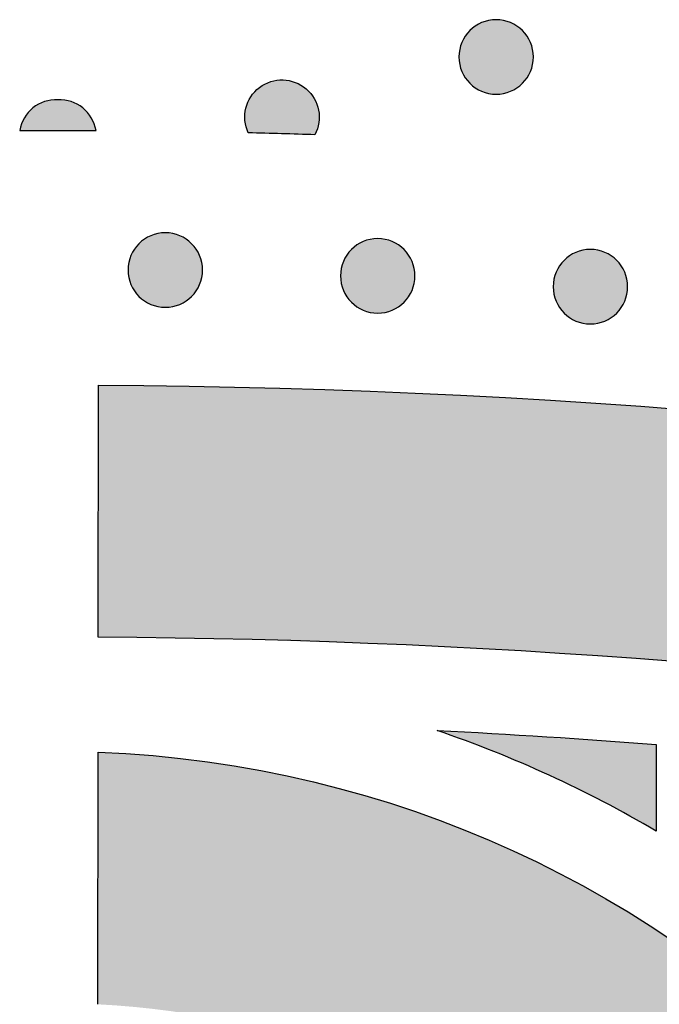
# Model space of a CAD drawing. Header units: millimetres. Extents: x -3873 to -97, y 912 to 4165.
# Tile 363 of 725: x -3330 to -3300, y 1816 to 1863. Entities that reach past the tile are written whole.
import ezdxf

# ---------------------------------------------------------------- set-up
doc = ezdxf.new("R2010")
doc.units = ezdxf.units.MM
doc.layers.add('pattern', color=7, linetype='Continuous', true_color=0x000000)

msp = doc.modelspace()

# ---------------------------------------------------------------- hatches: boundary and pattern name
at = {"layer": 'pattern'}
for points in [[(-3308.576, 1862.622), (-3308.548, 1862.649), (-3308.519, 1862.676), (-3308.489, 1862.703), (-3308.458, 1862.729), (-3308.427, 1862.755), (-3308.394, 1862.78), (-3308.361, 1862.805), (-3308.327, 1862.829), (-3308.292, 1862.852), (-3308.256, 1862.875), (-3308.22, 1862.897), (-3308.182, 1862.918), (-3308.144, 1862.938), (-3308.106, 1862.958), (-3308.066, 1862.977), (-3308.026, 1862.995), (-3307.985, 1863.012), (-3307.944, 1863.028), (-3307.902, 1863.043), (-3307.859, 1863.057), (-3307.816, 1863.07), (-3307.773, 1863.082), (-3307.729, 1863.093), (-3307.685, 1863.103), (-3307.64, 1863.111), (-3307.595, 1863.119), (-3307.55, 1863.125), (-3307.504, 1863.131), (-3307.459, 1863.135), (-3307.413, 1863.138), (-3307.367, 1863.139), (-3307.321, 1863.14), (-3307.275, 1863.139), (-3307.229, 1863.138), (-3307.184, 1863.135), (-3307.138, 1863.13), (-3307.092, 1863.125), (-3307.047, 1863.118), (-3307.002, 1863.111), (-3306.958, 1863.102), (-3306.913, 1863.092), (-3306.869, 1863.081), (-3306.826, 1863.069), (-3306.783, 1863.056), (-3306.741, 1863.042), (-3306.699, 1863.027), (-3306.657, 1863.01), (-3306.617, 1862.993), (-3306.577, 1862.975), (-3306.537, 1862.957), (-3306.498, 1862.937), (-3306.46, 1862.916), (-3306.423, 1862.895), (-3306.387, 1862.873), (-3306.351, 1862.85), (-3306.316, 1862.827), (-3306.282, 1862.803), (-3306.249, 1862.778), (-3306.216, 1862.753), (-3306.185, 1862.727), (-3306.154, 1862.701), (-3306.124, 1862.674), (-3306.095, 1862.647), (-3306.067, 1862.619), (-3306.04, 1862.591), (-3306.012, 1862.562), (-3305.986, 1862.532), (-3305.959, 1862.501), (-3305.934, 1862.47), (-3305.909, 1862.437), (-3305.884, 1862.404), (-3305.86, 1862.37), (-3305.837, 1862.335), (-3305.814, 1862.299), (-3305.792, 1862.262), (-3305.771, 1862.225), (-3305.75, 1862.187), (-3305.731, 1862.148), (-3305.712, 1862.109), (-3305.694, 1862.069), (-3305.677, 1862.028), (-3305.661, 1861.987), (-3305.646, 1861.945), (-3305.632, 1861.902), (-3305.619, 1861.859), (-3305.607, 1861.816), (-3305.596, 1861.772), (-3305.586, 1861.728), (-3305.577, 1861.683), (-3305.57, 1861.638), (-3305.563, 1861.593), (-3305.558, 1861.547), (-3305.554, 1861.502), (-3305.551, 1861.456), (-3305.549, 1861.41), (-3305.549, 1861.364), (-3305.549, 1861.318), (-3305.551, 1861.272), (-3305.554, 1861.226), (-3305.558, 1861.181), (-3305.564, 1861.135), (-3305.57, 1861.09), (-3305.578, 1861.045), (-3305.587, 1861), (-3305.596, 1860.956), (-3305.607, 1860.912), (-3305.62, 1860.869), (-3305.633, 1860.826), (-3305.647, 1860.783), (-3305.662, 1860.741), (-3305.678, 1860.7), (-3305.695, 1860.659), (-3305.713, 1860.619), (-3305.732, 1860.58), (-3305.752, 1860.541), (-3305.772, 1860.503), (-3305.794, 1860.466), (-3305.816, 1860.43), (-3305.838, 1860.394), (-3305.862, 1860.359), (-3305.886, 1860.325), (-3305.911, 1860.292), (-3305.936, 1860.259), (-3305.962, 1860.228), (-3305.988, 1860.197), (-3306.015, 1860.167), (-3306.042, 1860.138), (-3306.069, 1860.11), (-3306.098, 1860.082), (-3306.127, 1860.055), (-3306.157, 1860.029), (-3306.187, 1860.002), (-3306.219, 1859.977), (-3306.251, 1859.951), (-3306.285, 1859.927), (-3306.319, 1859.903), (-3306.354, 1859.879), (-3306.39, 1859.857), (-3306.426, 1859.835), (-3306.463, 1859.813), (-3306.501, 1859.793), (-3306.54, 1859.773), (-3306.58, 1859.755), (-3306.62, 1859.737), (-3306.66, 1859.72), (-3306.702, 1859.704), (-3306.744, 1859.689), (-3306.786, 1859.674), (-3306.829, 1859.661), (-3306.873, 1859.649), (-3306.917, 1859.639), (-3306.961, 1859.629), (-3307.006, 1859.62), (-3307.051, 1859.612), (-3307.096, 1859.606), (-3307.141, 1859.601), (-3307.187, 1859.597), (-3307.233, 1859.594), (-3307.279, 1859.592), (-3307.325, 1859.591), (-3307.37, 1859.592), (-3307.416, 1859.594), (-3307.462, 1859.597), (-3307.508, 1859.601), (-3307.553, 1859.606), (-3307.598, 1859.613), (-3307.643, 1859.621), (-3307.688, 1859.629), (-3307.732, 1859.639), (-3307.776, 1859.65), (-3307.82, 1859.662), (-3307.863, 1859.676), (-3307.905, 1859.69), (-3307.947, 1859.705), (-3307.988, 1859.721), (-3308.029, 1859.738), (-3308.069, 1859.756), (-3308.109, 1859.775), (-3308.147, 1859.795), (-3308.185, 1859.815), (-3308.223, 1859.836), (-3308.259, 1859.858), (-3308.295, 1859.881), (-3308.33, 1859.905), (-3308.364, 1859.929), (-3308.397, 1859.953), (-3308.429, 1859.979), (-3308.461, 1860.004), (-3308.492, 1860.031), (-3308.522, 1860.058), (-3308.551, 1860.085), (-3308.579, 1860.112), (-3308.606, 1860.14), (-3308.633, 1860.17), (-3308.66, 1860.199), (-3308.686, 1860.23), (-3308.712, 1860.262), (-3308.737, 1860.294), (-3308.762, 1860.328), (-3308.786, 1860.362), (-3308.809, 1860.397), (-3308.832, 1860.432), (-3308.854, 1860.469), (-3308.875, 1860.506), (-3308.896, 1860.544), (-3308.915, 1860.583), (-3308.934, 1860.622), (-3308.952, 1860.663), (-3308.969, 1860.703), (-3308.985, 1860.745), (-3309, 1860.787), (-3309.014, 1860.829), (-3309.027, 1860.872), (-3309.039, 1860.916), (-3309.05, 1860.959), (-3309.06, 1861.004), (-3309.069, 1861.048), (-3309.076, 1861.093), (-3309.083, 1861.139), (-3309.088, 1861.184), (-3309.092, 1861.23), (-3309.095, 1861.276), (-3309.097, 1861.321), (-3309.097, 1861.367), (-3309.097, 1861.413), (-3309.095, 1861.459), (-3309.092, 1861.505), (-3309.087, 1861.551), (-3309.082, 1861.596), (-3309.076, 1861.641), (-3309.068, 1861.686), (-3309.059, 1861.731), (-3309.049, 1861.775), (-3309.038, 1861.819), (-3309.026, 1861.863), (-3309.013, 1861.906), (-3308.999, 1861.948), (-3308.984, 1861.99), (-3308.968, 1862.031), (-3308.951, 1862.072), (-3308.933, 1862.112), (-3308.914, 1862.151), (-3308.894, 1862.19), (-3308.873, 1862.228), (-3308.852, 1862.265), (-3308.83, 1862.302), (-3308.807, 1862.338), (-3308.784, 1862.372), (-3308.76, 1862.407), (-3308.735, 1862.44), (-3308.71, 1862.472), (-3308.684, 1862.504), (-3308.658, 1862.535), (-3308.631, 1862.564), (-3308.604, 1862.593)], [(-3319.136, 1857.75), (-3319.158, 1857.8), (-3319.179, 1857.85), (-3319.198, 1857.902), (-3319.216, 1857.954), (-3319.232, 1858.008), (-3319.247, 1858.062), (-3319.26, 1858.116), (-3319.271, 1858.172), (-3319.281, 1858.228), (-3319.288, 1858.284), (-3319.294, 1858.341), (-3319.299, 1858.398), (-3319.301, 1858.456), (-3319.301, 1858.513), (-3319.3, 1858.571), (-3319.297, 1858.628), (-3319.291, 1858.686), (-3319.284, 1858.743), (-3319.275, 1858.8), (-3319.265, 1858.856), (-3319.252, 1858.912), (-3319.238, 1858.967), (-3319.222, 1859.022), (-3319.204, 1859.076), (-3319.185, 1859.129), (-3319.164, 1859.182), (-3319.142, 1859.233), (-3319.118, 1859.283), (-3319.093, 1859.332), (-3319.066, 1859.381), (-3319.038, 1859.427), (-3319.009, 1859.473), (-3318.979, 1859.518), (-3318.947, 1859.562), (-3318.913, 1859.606), (-3318.878, 1859.648), (-3318.841, 1859.69), (-3318.803, 1859.731), (-3318.763, 1859.771), (-3318.722, 1859.81), (-3318.679, 1859.847), (-3318.635, 1859.883), (-3318.59, 1859.918), (-3318.543, 1859.952), (-3318.496, 1859.984), (-3318.447, 1860.015), (-3318.397, 1860.044), (-3318.347, 1860.071), (-3318.295, 1860.097), (-3318.243, 1860.121), (-3318.19, 1860.143), (-3318.136, 1860.164), (-3318.082, 1860.183), (-3318.028, 1860.2), (-3317.973, 1860.215), (-3317.917, 1860.228), (-3317.862, 1860.24), (-3317.807, 1860.25), (-3317.751, 1860.258), (-3317.696, 1860.264), (-3317.641, 1860.268), (-3317.586, 1860.271), (-3317.531, 1860.272), (-3317.477, 1860.271), (-3317.423, 1860.269), (-3317.368, 1860.265), (-3317.314, 1860.259), (-3317.259, 1860.252), (-3317.204, 1860.242), (-3317.149, 1860.231), (-3317.094, 1860.218), (-3317.04, 1860.204), (-3316.985, 1860.187), (-3316.931, 1860.169), (-3316.878, 1860.149), (-3316.825, 1860.127), (-3316.772, 1860.103), (-3316.721, 1860.078), (-3316.67, 1860.051), (-3316.62, 1860.023), (-3316.571, 1859.992), (-3316.523, 1859.96), (-3316.476, 1859.927), (-3316.43, 1859.892), (-3316.386, 1859.856), (-3316.343, 1859.819), (-3316.301, 1859.78), (-3316.26, 1859.74), (-3316.221, 1859.699), (-3316.184, 1859.657), (-3316.148, 1859.614), (-3316.114, 1859.57), (-3316.081, 1859.526), (-3316.05, 1859.48), (-3316.02, 1859.434), (-3315.992, 1859.388), (-3315.966, 1859.341), (-3315.941, 1859.292), (-3315.917, 1859.243), (-3315.894, 1859.192), (-3315.873, 1859.141), (-3315.854, 1859.088), (-3315.836, 1859.035), (-3315.82, 1858.981), (-3315.805, 1858.926), (-3315.792, 1858.87), (-3315.781, 1858.814), (-3315.772, 1858.758), (-3315.764, 1858.701), (-3315.759, 1858.643), (-3315.755, 1858.586), (-3315.753, 1858.528), (-3315.753, 1858.471), (-3315.755, 1858.413), (-3315.758, 1858.356), (-3315.764, 1858.298), (-3315.771, 1858.242), (-3315.78, 1858.185), (-3315.791, 1858.129), (-3315.804, 1858.074), (-3315.818, 1858.019), (-3315.834, 1857.965), (-3315.852, 1857.912), (-3315.871, 1857.86), (-3315.892, 1857.809), (-3315.914, 1857.758), (-3315.938, 1857.709), (-3315.963, 1857.661)], [(-3328.209, 1859.331), (-3328.246, 1859.332), (-3328.282, 1859.332), (-3328.32, 1859.332), (-3328.357, 1859.331), (-3328.395, 1859.329), (-3328.433, 1859.326), (-3328.471, 1859.322), (-3328.509, 1859.317), (-3328.547, 1859.312), (-3328.586, 1859.306), (-3328.624, 1859.299), (-3328.663, 1859.291), (-3328.702, 1859.282), (-3328.74, 1859.272), (-3328.779, 1859.261), (-3328.817, 1859.249), (-3328.856, 1859.236), (-3328.894, 1859.223), (-3328.932, 1859.208), (-3328.97, 1859.193), (-3329.007, 1859.177), (-3329.044, 1859.159), (-3329.081, 1859.141), (-3329.118, 1859.122), (-3329.154, 1859.102), (-3329.19, 1859.081), (-3329.225, 1859.06), (-3329.26, 1859.037), (-3329.295, 1859.014), (-3329.329, 1858.989), (-3329.362, 1858.964), (-3329.395, 1858.939), (-3329.427, 1858.912), (-3329.458, 1858.885), (-3329.489, 1858.857), (-3329.519, 1858.828), (-3329.549, 1858.799), (-3329.578, 1858.769), (-3329.606, 1858.738), (-3329.633, 1858.707), (-3329.659, 1858.675), (-3329.685, 1858.643), (-3329.709, 1858.61), (-3329.733, 1858.577), (-3329.756, 1858.543), (-3329.778, 1858.509), (-3329.8, 1858.474), (-3329.82, 1858.44), (-3329.84, 1858.404), (-3329.859, 1858.369), (-3329.876, 1858.334), (-3329.893, 1858.298), (-3329.909, 1858.262), (-3329.924, 1858.226), (-3329.939, 1858.189), (-3329.952, 1858.153), (-3329.965, 1858.116), (-3329.976, 1858.08), (-3329.987, 1858.044), (-3329.997, 1858.007), (-3330.006, 1857.971), (-3330.014, 1857.934), (-3330.022, 1857.898), (-3330.029, 1857.862), (-3328.21, 1857.867), (-3326.391, 1857.86), (-3326.397, 1857.897), (-3326.405, 1857.933), (-3326.413, 1857.969), (-3326.422, 1858.005), (-3326.432, 1858.042), (-3326.443, 1858.078), (-3326.454, 1858.115), (-3326.467, 1858.151), (-3326.48, 1858.188), (-3326.494, 1858.224), (-3326.509, 1858.26), (-3326.525, 1858.296), (-3326.542, 1858.332), (-3326.56, 1858.368), (-3326.579, 1858.403), (-3326.598, 1858.438), (-3326.619, 1858.473), (-3326.64, 1858.507), (-3326.662, 1858.541), (-3326.685, 1858.575), (-3326.709, 1858.608), (-3326.734, 1858.641), (-3326.759, 1858.674), (-3326.786, 1858.705), (-3326.813, 1858.737), (-3326.841, 1858.767), (-3326.869, 1858.797), (-3326.899, 1858.827), (-3326.929, 1858.856), (-3326.96, 1858.884), (-3326.991, 1858.911), (-3327.023, 1858.938), (-3327.056, 1858.963), (-3327.089, 1858.988), (-3327.123, 1859.013), (-3327.158, 1859.036), (-3327.193, 1859.059), (-3327.228, 1859.08), (-3327.264, 1859.101), (-3327.3, 1859.121), (-3327.337, 1859.14), (-3327.374, 1859.159), (-3327.411, 1859.176), (-3327.448, 1859.192), (-3327.486, 1859.208), (-3327.524, 1859.222), (-3327.562, 1859.236), (-3327.601, 1859.249), (-3327.639, 1859.26), (-3327.678, 1859.271), (-3327.716, 1859.281), (-3327.755, 1859.29), (-3327.793, 1859.298), (-3327.832, 1859.305), (-3327.87, 1859.312), (-3327.909, 1859.317), (-3327.947, 1859.322), (-3327.985, 1859.325), (-3328.023, 1859.328), (-3328.061, 1859.33), (-3328.098, 1859.332), (-3328.135, 1859.332), (-3328.172, 1859.332)], [(-3324.343, 1852.473), (-3324.314, 1852.5), (-3324.285, 1852.528), (-3324.255, 1852.554), (-3324.225, 1852.58), (-3324.193, 1852.606), (-3324.161, 1852.631), (-3324.127, 1852.656), (-3324.093, 1852.68), (-3324.058, 1852.703), (-3324.023, 1852.726), (-3323.986, 1852.748), (-3323.949, 1852.769), (-3323.911, 1852.79), (-3323.872, 1852.809), (-3323.832, 1852.828), (-3323.792, 1852.846), (-3323.752, 1852.863), (-3323.71, 1852.879), (-3323.668, 1852.894), (-3323.626, 1852.908), (-3323.583, 1852.921), (-3323.539, 1852.933), (-3323.495, 1852.944), (-3323.451, 1852.954), (-3323.406, 1852.963), (-3323.361, 1852.97), (-3323.316, 1852.977), (-3323.271, 1852.982), (-3323.225, 1852.986), (-3323.179, 1852.989), (-3323.133, 1852.991), (-3323.088, 1852.991), (-3323.042, 1852.991), (-3322.996, 1852.989), (-3322.95, 1852.986), (-3322.904, 1852.982), (-3322.859, 1852.976), (-3322.814, 1852.97), (-3322.769, 1852.962), (-3322.724, 1852.953), (-3322.68, 1852.943), (-3322.636, 1852.932), (-3322.592, 1852.92), (-3322.549, 1852.907), (-3322.507, 1852.893), (-3322.465, 1852.878), (-3322.424, 1852.862), (-3322.383, 1852.845), (-3322.343, 1852.827), (-3322.303, 1852.808), (-3322.265, 1852.788), (-3322.227, 1852.768), (-3322.19, 1852.746), (-3322.153, 1852.724), (-3322.117, 1852.702), (-3322.082, 1852.678), (-3322.048, 1852.654), (-3322.015, 1852.629), (-3321.983, 1852.604), (-3321.951, 1852.578), (-3321.92, 1852.552), (-3321.891, 1852.525), (-3321.862, 1852.498), (-3321.833, 1852.471), (-3321.806, 1852.442), (-3321.779, 1852.413), (-3321.752, 1852.383), (-3321.726, 1852.353), (-3321.7, 1852.321), (-3321.675, 1852.289), (-3321.65, 1852.255), (-3321.626, 1852.221), (-3321.603, 1852.186), (-3321.58, 1852.15), (-3321.558, 1852.114), (-3321.537, 1852.077), (-3321.517, 1852.039), (-3321.497, 1852), (-3321.478, 1851.96), (-3321.46, 1851.92), (-3321.443, 1851.879), (-3321.427, 1851.838), (-3321.412, 1851.796), (-3321.398, 1851.754), (-3321.385, 1851.711), (-3321.373, 1851.667), (-3321.362, 1851.623), (-3321.352, 1851.579), (-3321.344, 1851.534), (-3321.336, 1851.489), (-3321.329, 1851.444), (-3321.324, 1851.399), (-3321.32, 1851.353), (-3321.317, 1851.307), (-3321.315, 1851.261), (-3321.315, 1851.215), (-3321.316, 1851.169), (-3321.317, 1851.124), (-3321.32, 1851.078), (-3321.325, 1851.032), (-3321.33, 1850.987), (-3321.336, 1850.941), (-3321.344, 1850.897), (-3321.353, 1850.852), (-3321.363, 1850.808), (-3321.374, 1850.764), (-3321.386, 1850.72), (-3321.399, 1850.677), (-3321.413, 1850.635), (-3321.428, 1850.593), (-3321.444, 1850.552), (-3321.462, 1850.511), (-3321.48, 1850.471), (-3321.498, 1850.431), (-3321.518, 1850.393), (-3321.539, 1850.355), (-3321.56, 1850.317), (-3321.582, 1850.281), (-3321.605, 1850.245), (-3321.628, 1850.21), (-3321.652, 1850.176), (-3321.677, 1850.143), (-3321.702, 1850.111), (-3321.728, 1850.079), (-3321.754, 1850.048), (-3321.781, 1850.018), (-3321.808, 1849.989), (-3321.836, 1849.961), (-3321.864, 1849.934), (-3321.893, 1849.907), (-3321.923, 1849.88), (-3321.954, 1849.854), (-3321.985, 1849.828), (-3322.018, 1849.803), (-3322.051, 1849.778), (-3322.085, 1849.754), (-3322.12, 1849.731), (-3322.156, 1849.708), (-3322.192, 1849.686), (-3322.23, 1849.665), (-3322.268, 1849.644), (-3322.306, 1849.625), (-3322.346, 1849.606), (-3322.386, 1849.588), (-3322.427, 1849.571), (-3322.468, 1849.555), (-3322.51, 1849.54), (-3322.553, 1849.526), (-3322.596, 1849.513), (-3322.639, 1849.501), (-3322.683, 1849.49), (-3322.727, 1849.48), (-3322.772, 1849.471), (-3322.817, 1849.464), (-3322.862, 1849.457), (-3322.908, 1849.452), (-3322.953, 1849.448), (-3322.999, 1849.445), (-3323.045, 1849.443), (-3323.091, 1849.443), (-3323.137, 1849.443), (-3323.183, 1849.445), (-3323.228, 1849.448), (-3323.274, 1849.452), (-3323.32, 1849.458), (-3323.365, 1849.464), (-3323.41, 1849.472), (-3323.454, 1849.481), (-3323.499, 1849.491), (-3323.543, 1849.502), (-3323.586, 1849.514), (-3323.629, 1849.527), (-3323.672, 1849.541), (-3323.713, 1849.556), (-3323.755, 1849.572), (-3323.795, 1849.589), (-3323.836, 1849.607), (-3323.875, 1849.626), (-3323.914, 1849.646), (-3323.952, 1849.666), (-3323.989, 1849.688), (-3324.025, 1849.71), (-3324.061, 1849.733), (-3324.096, 1849.756), (-3324.13, 1849.78), (-3324.163, 1849.805), (-3324.196, 1849.83), (-3324.227, 1849.856), (-3324.258, 1849.882), (-3324.288, 1849.909), (-3324.317, 1849.936), (-3324.345, 1849.964), (-3324.373, 1849.992), (-3324.4, 1850.021), (-3324.426, 1850.051), (-3324.453, 1850.082), (-3324.478, 1850.113), (-3324.503, 1850.146), (-3324.528, 1850.179), (-3324.552, 1850.213), (-3324.576, 1850.248), (-3324.598, 1850.284), (-3324.62, 1850.32), (-3324.641, 1850.358), (-3324.662, 1850.396), (-3324.682, 1850.434), (-3324.7, 1850.474), (-3324.718, 1850.514), (-3324.735, 1850.555), (-3324.751, 1850.596), (-3324.766, 1850.638), (-3324.78, 1850.68), (-3324.793, 1850.723), (-3324.805, 1850.767), (-3324.816, 1850.811), (-3324.826, 1850.855), (-3324.835, 1850.9), (-3324.842, 1850.945), (-3324.849, 1850.99), (-3324.854, 1851.036), (-3324.858, 1851.081), (-3324.861, 1851.127), (-3324.863, 1851.173), (-3324.864, 1851.219), (-3324.863, 1851.265), (-3324.861, 1851.311), (-3324.858, 1851.356), (-3324.854, 1851.402), (-3324.848, 1851.447), (-3324.842, 1851.493), (-3324.834, 1851.538), (-3324.826, 1851.582), (-3324.816, 1851.627), (-3324.805, 1851.67), (-3324.793, 1851.714), (-3324.779, 1851.757), (-3324.765, 1851.799), (-3324.75, 1851.841), (-3324.734, 1851.883), (-3324.717, 1851.923), (-3324.699, 1851.963), (-3324.68, 1852.003), (-3324.66, 1852.042), (-3324.64, 1852.08), (-3324.618, 1852.117), (-3324.596, 1852.153), (-3324.574, 1852.189), (-3324.55, 1852.224), (-3324.526, 1852.258), (-3324.501, 1852.291), (-3324.476, 1852.324), (-3324.45, 1852.355), (-3324.424, 1852.386), (-3324.397, 1852.416), (-3324.37, 1852.445)], [(-3314.219, 1852.197), (-3314.191, 1852.224), (-3314.162, 1852.251), (-3314.132, 1852.278), (-3314.101, 1852.304), (-3314.07, 1852.33), (-3314.037, 1852.355), (-3314.004, 1852.38), (-3313.97, 1852.404), (-3313.935, 1852.427), (-3313.899, 1852.45), (-3313.863, 1852.472), (-3313.825, 1852.493), (-3313.787, 1852.514), (-3313.749, 1852.533), (-3313.709, 1852.552), (-3313.669, 1852.57), (-3313.628, 1852.587), (-3313.587, 1852.603), (-3313.545, 1852.618), (-3313.502, 1852.632), (-3313.459, 1852.645), (-3313.416, 1852.657), (-3313.372, 1852.668), (-3313.328, 1852.678), (-3313.283, 1852.687), (-3313.238, 1852.694), (-3313.193, 1852.701), (-3313.147, 1852.706), (-3313.102, 1852.71), (-3313.056, 1852.713), (-3313.01, 1852.715), (-3312.964, 1852.715), (-3312.918, 1852.715), (-3312.872, 1852.713), (-3312.827, 1852.71), (-3312.781, 1852.706), (-3312.735, 1852.7), (-3312.69, 1852.694), (-3312.645, 1852.686), (-3312.601, 1852.677), (-3312.556, 1852.667), (-3312.512, 1852.656), (-3312.469, 1852.644), (-3312.426, 1852.631), (-3312.384, 1852.617), (-3312.342, 1852.602), (-3312.3, 1852.586), (-3312.26, 1852.569), (-3312.22, 1852.551), (-3312.18, 1852.532), (-3312.141, 1852.512), (-3312.103, 1852.492), (-3312.066, 1852.47), (-3312.03, 1852.448), (-3311.994, 1852.425), (-3311.959, 1852.402), (-3311.925, 1852.378), (-3311.892, 1852.353), (-3311.859, 1852.328), (-3311.828, 1852.302), (-3311.797, 1852.276), (-3311.767, 1852.249), (-3311.738, 1852.222), (-3311.71, 1852.194), (-3311.683, 1852.166), (-3311.655, 1852.137), (-3311.629, 1852.107), (-3311.603, 1852.076), (-3311.577, 1852.045), (-3311.552, 1852.012), (-3311.527, 1851.979), (-3311.503, 1851.945), (-3311.48, 1851.91), (-3311.457, 1851.874), (-3311.435, 1851.838), (-3311.414, 1851.8), (-3311.393, 1851.762), (-3311.374, 1851.724), (-3311.355, 1851.684), (-3311.337, 1851.644), (-3311.32, 1851.603), (-3311.304, 1851.562), (-3311.289, 1851.52), (-3311.275, 1851.478), (-3311.262, 1851.435), (-3311.25, 1851.391), (-3311.239, 1851.347), (-3311.229, 1851.303), (-3311.22, 1851.258), (-3311.213, 1851.213), (-3311.206, 1851.168), (-3311.201, 1851.123), (-3311.197, 1851.077), (-3311.194, 1851.031), (-3311.192, 1850.985), (-3311.192, 1850.939), (-3311.192, 1850.893), (-3311.194, 1850.847), (-3311.197, 1850.802), (-3311.201, 1850.756), (-3311.207, 1850.711), (-3311.213, 1850.665), (-3311.221, 1850.62), (-3311.23, 1850.576), (-3311.239, 1850.531), (-3311.25, 1850.488), (-3311.263, 1850.444), (-3311.276, 1850.401), (-3311.29, 1850.359), (-3311.305, 1850.317), (-3311.321, 1850.275), (-3311.338, 1850.235), (-3311.356, 1850.195), (-3311.375, 1850.155), (-3311.395, 1850.117), (-3311.415, 1850.079), (-3311.437, 1850.041), (-3311.459, 1850.005), (-3311.481, 1849.969), (-3311.505, 1849.934), (-3311.529, 1849.9), (-3311.554, 1849.867), (-3311.579, 1849.834), (-3311.605, 1849.803), (-3311.631, 1849.772), (-3311.658, 1849.742), (-3311.685, 1849.713), (-3311.712, 1849.685), (-3311.741, 1849.658), (-3311.77, 1849.631), (-3311.8, 1849.604), (-3311.83, 1849.578), (-3311.862, 1849.552), (-3311.894, 1849.527), (-3311.928, 1849.502), (-3311.962, 1849.478), (-3311.997, 1849.455), (-3312.033, 1849.432), (-3312.069, 1849.41), (-3312.106, 1849.389), (-3312.144, 1849.368), (-3312.183, 1849.349), (-3312.223, 1849.33), (-3312.263, 1849.312), (-3312.303, 1849.295), (-3312.345, 1849.279), (-3312.387, 1849.264), (-3312.429, 1849.25), (-3312.472, 1849.237), (-3312.516, 1849.225), (-3312.56, 1849.214), (-3312.604, 1849.204), (-3312.649, 1849.195), (-3312.694, 1849.188), (-3312.739, 1849.181), (-3312.784, 1849.176), (-3312.83, 1849.172), (-3312.876, 1849.169), (-3312.922, 1849.167), (-3312.968, 1849.167), (-3313.013, 1849.167), (-3313.059, 1849.169), (-3313.105, 1849.172), (-3313.151, 1849.176), (-3313.196, 1849.182), (-3313.241, 1849.188), (-3313.286, 1849.196), (-3313.331, 1849.205), (-3313.375, 1849.215), (-3313.419, 1849.226), (-3313.463, 1849.238), (-3313.506, 1849.251), (-3313.548, 1849.265), (-3313.59, 1849.28), (-3313.631, 1849.296), (-3313.672, 1849.313), (-3313.712, 1849.331), (-3313.752, 1849.35), (-3313.79, 1849.37), (-3313.828, 1849.39), (-3313.866, 1849.412), (-3313.902, 1849.434), (-3313.938, 1849.457), (-3313.973, 1849.48), (-3314.007, 1849.504), (-3314.04, 1849.529), (-3314.072, 1849.554), (-3314.104, 1849.58), (-3314.135, 1849.606), (-3314.165, 1849.633), (-3314.194, 1849.66), (-3314.222, 1849.688), (-3314.249, 1849.716), (-3314.276, 1849.745), (-3314.303, 1849.775), (-3314.329, 1849.805), (-3314.355, 1849.837), (-3314.38, 1849.87), (-3314.405, 1849.903), (-3314.429, 1849.937), (-3314.452, 1849.972), (-3314.475, 1850.008), (-3314.497, 1850.044), (-3314.518, 1850.081), (-3314.539, 1850.12), (-3314.558, 1850.158), (-3314.577, 1850.198), (-3314.595, 1850.238), (-3314.612, 1850.279), (-3314.628, 1850.32), (-3314.643, 1850.362), (-3314.657, 1850.404), (-3314.67, 1850.447), (-3314.682, 1850.491), (-3314.693, 1850.535), (-3314.703, 1850.579), (-3314.712, 1850.624), (-3314.719, 1850.669), (-3314.726, 1850.714), (-3314.731, 1850.759), (-3314.735, 1850.805), (-3314.738, 1850.851), (-3314.74, 1850.897), (-3314.74, 1850.943), (-3314.74, 1850.989), (-3314.738, 1851.034), (-3314.735, 1851.08), (-3314.731, 1851.126), (-3314.725, 1851.171), (-3314.719, 1851.217), (-3314.711, 1851.262), (-3314.702, 1851.306), (-3314.692, 1851.35), (-3314.681, 1851.394), (-3314.669, 1851.438), (-3314.656, 1851.481), (-3314.642, 1851.523), (-3314.627, 1851.565), (-3314.611, 1851.607), (-3314.594, 1851.647), (-3314.576, 1851.687), (-3314.557, 1851.727), (-3314.537, 1851.765), (-3314.516, 1851.803), (-3314.495, 1851.841), (-3314.473, 1851.877), (-3314.45, 1851.913), (-3314.427, 1851.948), (-3314.403, 1851.982), (-3314.378, 1852.015), (-3314.353, 1852.048), (-3314.327, 1852.079), (-3314.301, 1852.11), (-3314.274, 1852.14), (-3314.247, 1852.169)], [(-3304.085, 1851.681), (-3304.057, 1851.708), (-3304.028, 1851.735), (-3303.998, 1851.762), (-3303.967, 1851.788), (-3303.935, 1851.814), (-3303.903, 1851.839), (-3303.869, 1851.864), (-3303.835, 1851.888), (-3303.8, 1851.911), (-3303.765, 1851.934), (-3303.728, 1851.956), (-3303.691, 1851.977), (-3303.653, 1851.998), (-3303.614, 1852.017), (-3303.575, 1852.036), (-3303.534, 1852.054), (-3303.494, 1852.071), (-3303.452, 1852.087), (-3303.41, 1852.102), (-3303.368, 1852.116), (-3303.325, 1852.129), (-3303.281, 1852.141), (-3303.238, 1852.152), (-3303.193, 1852.162), (-3303.149, 1852.171), (-3303.104, 1852.178), (-3303.058, 1852.185), (-3303.013, 1852.19), (-3302.967, 1852.194), (-3302.921, 1852.197), (-3302.876, 1852.199), (-3302.83, 1852.199), (-3302.784, 1852.199), (-3302.738, 1852.197), (-3302.692, 1852.194), (-3302.646, 1852.19), (-3302.601, 1852.184), (-3302.556, 1852.178), (-3302.511, 1852.17), (-3302.466, 1852.161), (-3302.422, 1852.151), (-3302.378, 1852.14), (-3302.334, 1852.128), (-3302.291, 1852.115), (-3302.249, 1852.101), (-3302.207, 1852.086), (-3302.166, 1852.07), (-3302.125, 1852.053), (-3302.085, 1852.035), (-3302.046, 1852.016), (-3302.007, 1851.996), (-3301.969, 1851.976), (-3301.932, 1851.954), (-3301.895, 1851.932), (-3301.859, 1851.91), (-3301.825, 1851.886), (-3301.79, 1851.862), (-3301.757, 1851.837), (-3301.725, 1851.812), (-3301.693, 1851.786), (-3301.662, 1851.76), (-3301.633, 1851.733), (-3301.604, 1851.706), (-3301.576, 1851.678), (-3301.548, 1851.65), (-3301.521, 1851.621), (-3301.494, 1851.591), (-3301.468, 1851.561), (-3301.442, 1851.529), (-3301.417, 1851.496), (-3301.392, 1851.463), (-3301.368, 1851.429), (-3301.345, 1851.394), (-3301.322, 1851.358), (-3301.3, 1851.322), (-3301.279, 1851.285), (-3301.259, 1851.247), (-3301.239, 1851.208), (-3301.22, 1851.168), (-3301.202, 1851.128), (-3301.185, 1851.087), (-3301.169, 1851.046), (-3301.154, 1851.004), (-3301.14, 1850.962), (-3301.127, 1850.919), (-3301.115, 1850.875), (-3301.104, 1850.831), (-3301.094, 1850.787), (-3301.086, 1850.742), (-3301.078, 1850.697), (-3301.072, 1850.652), (-3301.066, 1850.607), (-3301.062, 1850.561), (-3301.059, 1850.515), (-3301.058, 1850.469), (-3301.057, 1850.423), (-3301.058, 1850.377), (-3301.059, 1850.332), (-3301.062, 1850.286), (-3301.067, 1850.24), (-3301.072, 1850.195), (-3301.079, 1850.149), (-3301.086, 1850.104), (-3301.095, 1850.06), (-3301.105, 1850.016), (-3301.116, 1849.972), (-3301.128, 1849.928), (-3301.141, 1849.885), (-3301.155, 1849.843), (-3301.17, 1849.801), (-3301.187, 1849.76), (-3301.204, 1849.719), (-3301.222, 1849.679), (-3301.24, 1849.639), (-3301.26, 1849.601), (-3301.281, 1849.563), (-3301.302, 1849.525), (-3301.324, 1849.489), (-3301.347, 1849.453), (-3301.37, 1849.418), (-3301.394, 1849.384), (-3301.419, 1849.351), (-3301.444, 1849.319), (-3301.47, 1849.287), (-3301.496, 1849.256), (-3301.523, 1849.226), (-3301.55, 1849.197), (-3301.578, 1849.169), (-3301.606, 1849.142), (-3301.635, 1849.115), (-3301.665, 1849.088), (-3301.696, 1849.062), (-3301.727, 1849.036), (-3301.76, 1849.011), (-3301.793, 1848.986), (-3301.827, 1848.962), (-3301.862, 1848.939), (-3301.898, 1848.916), (-3301.935, 1848.894), (-3301.972, 1848.873), (-3302.01, 1848.852), (-3302.049, 1848.833), (-3302.088, 1848.814), (-3302.128, 1848.796), (-3302.169, 1848.779), (-3302.21, 1848.763), (-3302.252, 1848.748), (-3302.295, 1848.734), (-3302.338, 1848.721), (-3302.381, 1848.709), (-3302.425, 1848.698), (-3302.469, 1848.688), (-3302.514, 1848.679), (-3302.559, 1848.672), (-3302.604, 1848.665), (-3302.65, 1848.66), (-3302.695, 1848.656), (-3302.741, 1848.653), (-3302.787, 1848.651), (-3302.833, 1848.651), (-3302.879, 1848.651), (-3302.925, 1848.653), (-3302.971, 1848.656), (-3303.016, 1848.66), (-3303.062, 1848.666), (-3303.107, 1848.672), (-3303.152, 1848.68), (-3303.197, 1848.689), (-3303.241, 1848.699), (-3303.285, 1848.71), (-3303.328, 1848.722), (-3303.371, 1848.735), (-3303.414, 1848.749), (-3303.456, 1848.764), (-3303.497, 1848.78), (-3303.538, 1848.797), (-3303.578, 1848.815), (-3303.617, 1848.834), (-3303.656, 1848.854), (-3303.694, 1848.874), (-3303.731, 1848.896), (-3303.767, 1848.918), (-3303.803, 1848.941), (-3303.838, 1848.964), (-3303.872, 1848.988), (-3303.905, 1849.013), (-3303.938, 1849.038), (-3303.969, 1849.064), (-3304, 1849.09), (-3304.03, 1849.117), (-3304.059, 1849.144), (-3304.087, 1849.172), (-3304.115, 1849.2), (-3304.142, 1849.229), (-3304.168, 1849.259), (-3304.195, 1849.29), (-3304.22, 1849.321), (-3304.246, 1849.354), (-3304.27, 1849.387), (-3304.294, 1849.421), (-3304.318, 1849.456), (-3304.34, 1849.492), (-3304.362, 1849.528), (-3304.384, 1849.566), (-3304.404, 1849.604), (-3304.424, 1849.642), (-3304.442, 1849.682), (-3304.46, 1849.722), (-3304.477, 1849.763), (-3304.493, 1849.804), (-3304.508, 1849.846), (-3304.523, 1849.888), (-3304.536, 1849.931), (-3304.548, 1849.975), (-3304.558, 1850.019), (-3304.568, 1850.063), (-3304.577, 1850.108), (-3304.585, 1850.153), (-3304.591, 1850.198), (-3304.596, 1850.243), (-3304.6, 1850.289), (-3304.603, 1850.335), (-3304.605, 1850.381), (-3304.606, 1850.427), (-3304.605, 1850.473), (-3304.603, 1850.519), (-3304.6, 1850.564), (-3304.596, 1850.61), (-3304.591, 1850.655), (-3304.584, 1850.701), (-3304.576, 1850.746), (-3304.568, 1850.79), (-3304.558, 1850.835), (-3304.547, 1850.878), (-3304.535, 1850.922), (-3304.522, 1850.965), (-3304.507, 1851.007), (-3304.492, 1851.049), (-3304.476, 1851.091), (-3304.459, 1851.131), (-3304.441, 1851.171), (-3304.422, 1851.211), (-3304.402, 1851.25), (-3304.382, 1851.287), (-3304.361, 1851.325), (-3304.339, 1851.361), (-3304.316, 1851.397), (-3304.292, 1851.432), (-3304.268, 1851.466), (-3304.244, 1851.499), (-3304.218, 1851.532), (-3304.193, 1851.563), (-3304.166, 1851.594), (-3304.139, 1851.624), (-3304.112, 1851.653)], [(-3108.085, 1762.359), (-3113.944, 1766.516), (-3119.899, 1770.572), (-3125.947, 1774.523), (-3132.084, 1778.366), (-3138.309, 1782.099), (-3144.618, 1785.718), (-3151.008, 1789.221), (-3157.475, 1792.605), (-3164.018, 1795.867), (-3170.631, 1799.006), (-3177.312, 1802.018), (-3184.057, 1804.903), (-3190.862, 1807.657), (-3197.723, 1810.279), (-3204.637, 1812.767), (-3211.6, 1815.12), (-3218.608, 1817.337), (-3225.656, 1819.416), (-3232.741, 1821.355), (-3239.858, 1823.155), (-3247.003, 1824.814), (-3254.173, 1826.332), (-3261.363, 1827.708), (-3268.568, 1828.943), (-3275.786, 1830.035), (-3283.01, 1830.986), (-3290.238, 1831.794), (-3297.466, 1832.462), (-3304.688, 1832.988), (-3311.902, 1833.375), (-3319.102, 1833.622), (-3326.286, 1833.731), (-3326.275, 1845.732), (-3317.88, 1845.595), (-3309.461, 1845.275), (-3301.021, 1844.769), (-3292.568, 1844.078), (-3284.107, 1843.199), (-3275.645, 1842.131), (-3267.187, 1840.875), (-3258.741, 1839.428), (-3250.312, 1837.792), (-3241.907, 1835.966), (-3233.533, 1833.952), (-3225.194, 1831.748), (-3216.899, 1829.358), (-3208.652, 1826.781), (-3200.462, 1824.02), (-3192.332, 1821.076), (-3184.271, 1817.951), (-3176.283, 1814.649), (-3168.374, 1811.171), (-3160.551, 1807.52), (-3152.819, 1803.7), (-3145.183, 1799.714), (-3137.648, 1795.565), (-3130.221, 1791.258), (-3122.904, 1786.797), (-3115.704, 1782.185), (-3108.625, 1777.428), (-3101.671, 1772.529), (-3094.846, 1767.494), (-3088.153, 1762.328), (-3081.597, 1757.035), (-3075.181, 1751.621), (-3077.324, 1751.931), (-3079.463, 1752.29), (-3081.597, 1752.698), (-3083.724, 1753.156), (-3085.842, 1753.664), (-3087.95, 1754.22), (-3090.045, 1754.824), (-3092.126, 1755.477), (-3094.192, 1756.178), (-3096.241, 1756.926), (-3098.271, 1757.72), (-3100.28, 1758.559), (-3102.268, 1759.444), (-3104.232, 1760.373), (-3106.171, 1761.345)], [(-3299.693, 1828.627), (-3299.697, 1824.499), (-3300.944, 1825.212), (-3302.211, 1825.894), (-3303.495, 1826.543), (-3304.796, 1827.16), (-3306.113, 1827.744), (-3307.443, 1828.293), (-3308.786, 1828.808), (-3310.14, 1829.289)], [(-3326.38, 1735.385), (-3325.506, 1735.437), (-3324.625, 1735.509), (-3323.739, 1735.6), (-3322.849, 1735.712), (-3321.954, 1735.845), (-3321.055, 1735.999), (-3320.154, 1736.174), (-3319.25, 1736.372), (-3318.345, 1736.591), (-3317.44, 1736.833), (-3316.534, 1737.098), (-3315.629, 1737.385), (-3314.726, 1737.696), (-3313.826, 1738.03), (-3312.929, 1738.386), (-3312.036, 1738.767), (-3311.149, 1739.17), (-3310.267, 1739.597), (-3309.392, 1740.046), (-3308.525, 1740.519), (-3307.667, 1741.015), (-3306.819, 1741.533), (-3305.98, 1742.074), (-3305.153, 1742.637), (-3304.339, 1743.221), (-3303.537, 1743.827), (-3302.749, 1744.454), (-3301.976, 1745.101), (-3301.218, 1745.768), (-3300.476, 1746.454), (-3299.751, 1747.16), (-3299.044, 1747.883), (-3298.355, 1748.623), (-3297.686, 1749.381), (-3297.035, 1750.154), (-3296.405, 1750.943), (-3295.795, 1751.746), (-3295.207, 1752.563), (-3294.64, 1753.393), (-3294.094, 1754.234), (-3293.572, 1755.087), (-3293.071, 1755.95), (-3292.594, 1756.822), (-3292.14, 1757.703), (-3291.708, 1758.591), (-3291.301, 1759.486), (-3290.916, 1760.387), (-3290.556, 1761.293), (-3290.218, 1762.203), (-3289.904, 1763.116), (-3289.614, 1764.031), (-3289.347, 1764.948), (-3289.102, 1765.865), (-3288.881, 1766.782), (-3288.682, 1767.698), (-3288.506, 1768.613), (-3288.352, 1769.525), (-3288.219, 1770.433), (-3288.108, 1771.338), (-3288.018, 1772.238), (-3287.949, 1773.133), (-3287.899, 1774.023), (-3287.87, 1774.905), (-3287.859, 1775.781), (-3287.868, 1776.657), (-3287.896, 1777.54), (-3287.944, 1778.429), (-3288.011, 1779.324), (-3288.1, 1780.225), (-3288.209, 1781.13), (-3288.34, 1782.039), (-3288.492, 1782.951), (-3288.667, 1783.866), (-3288.864, 1784.782), (-3289.084, 1785.7), (-3289.326, 1786.617), (-3289.592, 1787.535), (-3289.88, 1788.45), (-3290.192, 1789.364), (-3290.528, 1790.274), (-3290.887, 1791.181), (-3291.27, 1792.082), (-3291.676, 1792.978), (-3292.105, 1793.867), (-3292.558, 1794.749), (-3293.033, 1795.622), (-3293.532, 1796.486), (-3294.053, 1797.34), (-3294.597, 1798.183), (-3295.162, 1799.013), (-3295.749, 1799.831), (-3296.358, 1800.636), (-3296.986, 1801.425), (-3297.635, 1802.2), (-3298.304, 1802.959), (-3298.991, 1803.701), (-3299.697, 1804.425), (-3300.42, 1805.132), (-3301.161, 1805.82), (-3301.917, 1806.488), (-3302.689, 1807.137), (-3303.476, 1807.765), (-3304.277, 1808.372), (-3305.09, 1808.958), (-3305.916, 1809.523), (-3306.753, 1810.065), (-3307.601, 1810.585), (-3308.458, 1811.082), (-3309.324, 1811.557), (-3310.198, 1812.008), (-3311.079, 1812.437), (-3311.966, 1812.842), (-3312.858, 1813.223), (-3313.754, 1813.582), (-3314.654, 1813.917), (-3315.556, 1814.23), (-3316.46, 1814.519), (-3317.365, 1814.785), (-3318.27, 1815.029), (-3319.175, 1815.25), (-3320.078, 1815.449), (-3320.979, 1815.627), (-3321.877, 1815.782), (-3322.772, 1815.917), (-3323.663, 1816.03), (-3324.548, 1816.124), (-3325.429, 1816.197), (-3326.303, 1816.25), (-3326.291, 1828.262), (-3325.151, 1828.205), (-3324.001, 1828.122), (-3322.845, 1828.013), (-3321.681, 1827.877), (-3320.512, 1827.714), (-3319.338, 1827.524), (-3318.16, 1827.305), (-3316.978, 1827.057), (-3315.795, 1826.78), (-3314.61, 1826.473), (-3313.425, 1826.137), (-3312.241, 1825.771), (-3311.058, 1825.374), (-3309.879, 1824.947), (-3308.704, 1824.49), (-3307.535, 1824.001), (-3306.372, 1823.482), (-3305.217, 1822.932), (-3304.07, 1822.352), (-3302.934, 1821.741), (-3301.808, 1821.101), (-3300.695, 1820.43), (-3299.596, 1819.729), (-3298.511, 1819), (-3297.443, 1818.242), (-3296.391, 1817.455), (-3295.357, 1816.641), (-3294.342, 1815.8), (-3293.348, 1814.933), (-3292.375, 1814.04), (-3291.424, 1813.122), (-3290.496, 1812.18), (-3289.592, 1811.215), (-3288.713, 1810.228), (-3287.86, 1809.22), (-3287.033, 1808.192), (-3286.233, 1807.144), (-3285.461, 1806.079), (-3284.717, 1804.996), (-3284.002, 1803.898), (-3283.317, 1802.785), (-3282.661, 1801.659), (-3282.035, 1800.52), (-3281.44, 1799.37), (-3280.875, 1798.21), (-3280.341, 1797.041), (-3279.838, 1795.864), (-3279.366, 1794.682), (-3278.925, 1793.493), (-3278.514, 1792.301), (-3278.135, 1791.106), (-3277.786, 1789.909), (-3277.467, 1788.711), (-3277.179, 1787.514), (-3276.92, 1786.317), (-3276.691, 1785.124), (-3276.49, 1783.933), (-3276.319, 1782.747), (-3276.175, 1781.566), (-3276.059, 1780.391), (-3275.97, 1779.224), (-3275.907, 1778.063), (-3275.871, 1776.912), (-3275.859, 1775.77), (-3275.873, 1774.627), (-3275.912, 1773.476), (-3275.976, 1772.316), (-3276.068, 1771.148), (-3276.186, 1769.974), (-3276.332, 1768.793), (-3276.506, 1767.607), (-3276.708, 1766.417), (-3276.94, 1765.224), (-3277.201, 1764.028), (-3277.492, 1762.831), (-3277.813, 1761.634), (-3278.164, 1760.438), (-3278.546, 1759.243), (-3278.959, 1758.052), (-3279.402, 1756.864), (-3279.876, 1755.683), (-3280.382, 1754.507), (-3280.918, 1753.339), (-3281.485, 1752.18), (-3282.082, 1751.031), (-3282.71, 1749.894), (-3283.368, 1748.769), (-3284.056, 1747.657), (-3284.773, 1746.56), (-3285.519, 1745.479), (-3286.293, 1744.415), (-3287.094, 1743.369), (-3287.923, 1742.342), (-3288.779, 1741.336), (-3289.659, 1740.35), (-3290.565, 1739.387), (-3291.495, 1738.447), (-3292.448, 1737.531), (-3293.423, 1736.64), (-3294.419, 1735.775), (-3295.435, 1734.935), (-3296.47, 1734.123), (-3297.524, 1733.339), (-3298.594, 1732.583), (-3299.68, 1731.855), (-3300.78, 1731.157), (-3301.895, 1730.488), (-3303.021, 1729.85), (-3304.159, 1729.241), (-3305.306, 1728.663), (-3306.463, 1728.116), (-3307.627, 1727.599), (-3308.797, 1727.113), (-3309.973, 1726.657), (-3311.153, 1726.232), (-3312.336, 1725.838), (-3313.521, 1725.474), (-3314.706, 1725.14), (-3315.892, 1724.836), (-3317.076, 1724.561), (-3318.258, 1724.316), (-3319.437, 1724.099), (-3320.611, 1723.91), (-3321.781, 1723.749), (-3322.944, 1723.616), (-3324.101, 1723.509), (-3325.25, 1723.429), (-3326.391, 1723.374)]]:
    msp.add_hatch(color=256, dxfattribs=at).paths.add_polyline_path(points, flags=0)

# ---------------------------------------------------------------- linework, layer by layer
for p, q in [((-3326.286, 1833.731), (-3326.275, 1845.732)), ((-3326.303, 1816.25), (-3326.291, 1828.262)), ((-3299.693, 1828.627), (-3299.697, 1824.499))]:
    msp.add_line(p, q, dxfattribs=at)
at = {"layer": 'pattern', "extrusion": (0, 0, -1)}
for centre in [(3307.323, 1861.366), (3323.089, 1851.217), (3312.966, 1850.941), (3302.831, 1850.425)]:
    msp.add_circle(centre, 1.774, dxfattribs=at)
for centre, radius, start, end in [((3317.527, 1858.498), 1.774, 335.0911, 208.1425), ((3327.965, 1457.867), 400.001, 89.70439, 89.96494), ((3328.836, 1457.867), 400.001, 90.08966, 90.35021), ((3328.4, 1458.038), 387.7, 90.31409, 130.77821), ((3328.4, 1458.038), 371.699, 92.81582, 94.42949), ((3328.341, 1775.82), 52.482, 92.2386, 267.8706)]:
    msp.add_arc(centre, radius, start, end, dxfattribs=at)
at = {"layer": 'pattern'}
for centre, radius, start, end in [((-3328.281, 1857.558), 1.774, 87.6855, 170.1253), ((-3328.139, 1857.558), 1.774, 9.8201, 92.2599), ((-3328.836, 1457.85), 400.018, 88.15577, 88.61055), ((-3328.4, 1458.038), 375.7, 54.09707, 89.67762), ((-3328.341, 1775.82), 56.482, 59.5262, 71.201)]:
    msp.add_arc(centre, radius, start, end, dxfattribs=at)

doc.saveas('drawing.dxf')
